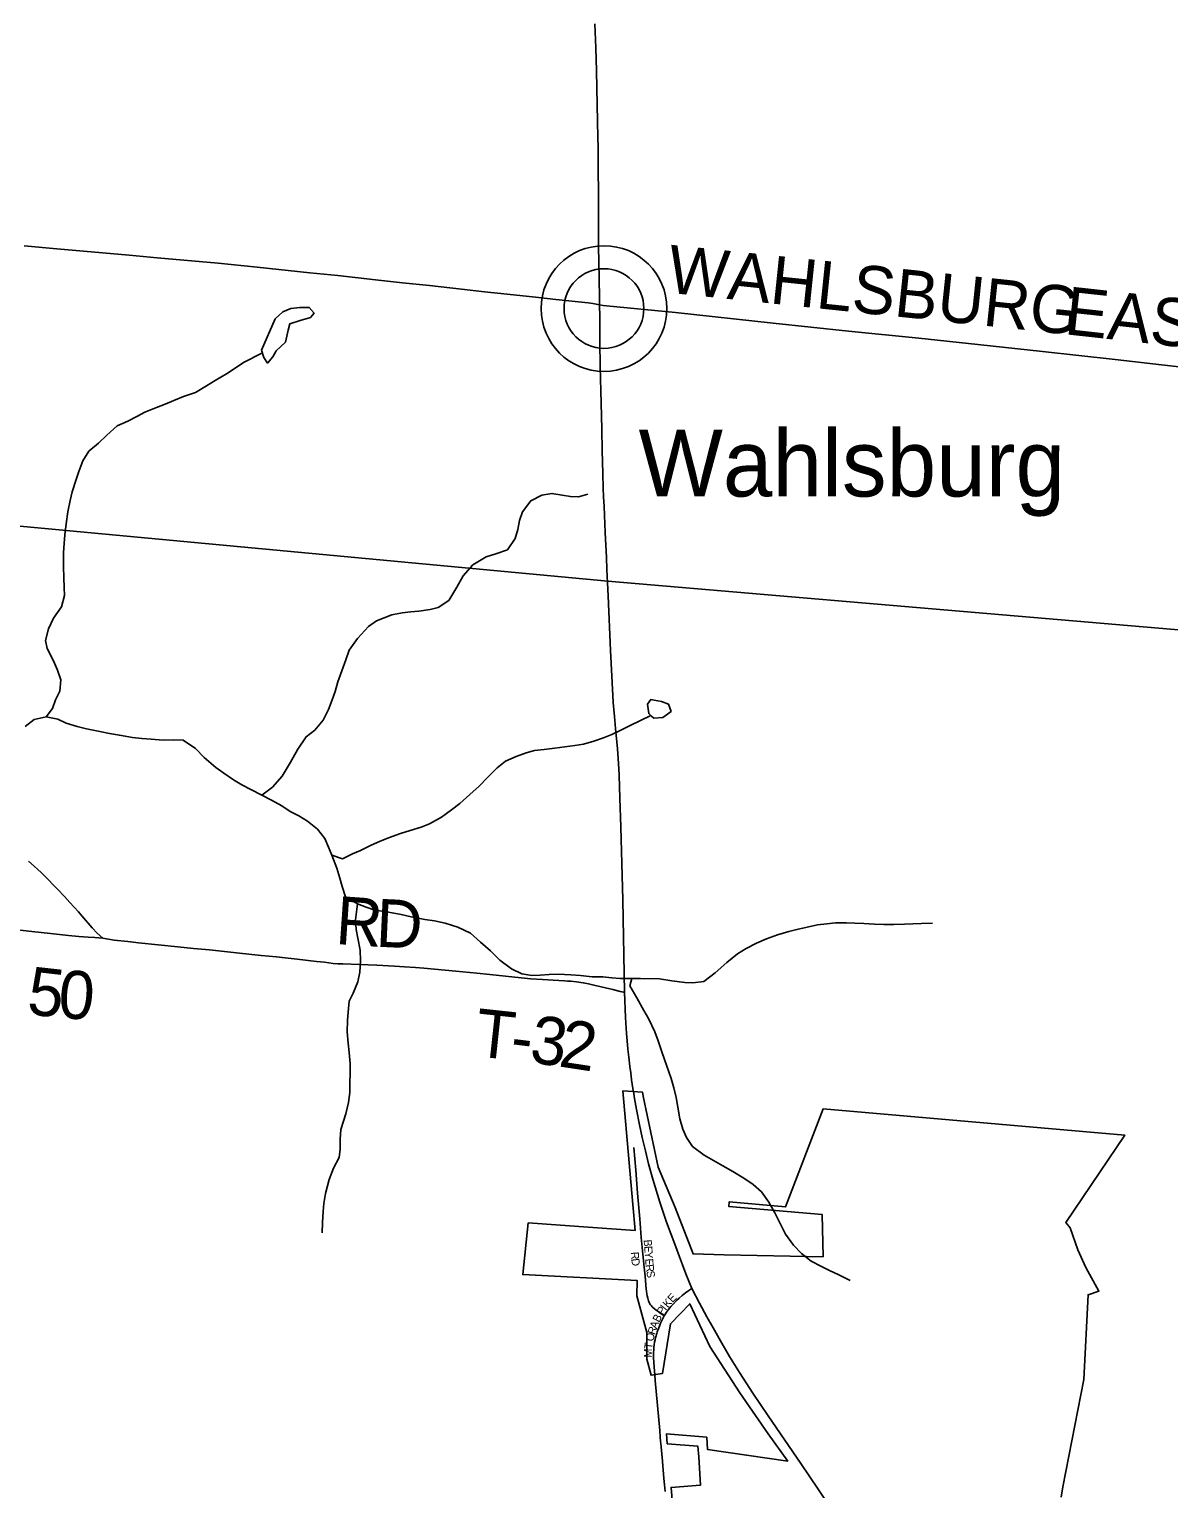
# Model space of a CAD drawing. Extents: x 1451455 to 1749751, y 218250 to 574981.
# Drawn here: x 1565733 to 1572855, y 328437 to 337559 of the extents above; entities that cross this region are included whole.
import ezdxf

# ---------------------------------------------------------------- set-up
doc = ezdxf.new("R2010")
doc.units = 0
for name, color, linetype in [('GM_X_City_Street', 7, 'Continuous'), ('GM_X_City_Street_Text', 7, 'Continuous'), ('GM_X_Corporation', 7, 'Continuous'), ('GM_X_County_Road', 7, 'Continuous'), ('GM_X_County_Road_Text', 7, 'Continuous'), ('GM_X_Minor_Lake', 7, 'Continuous'), ('GM_X_Minor_River', 7, 'Continuous'), ('GM_X_Township', 7, 'Continuous'), ('GM_X_Township_Road', 7, 'Continuous'), ('GM_X_Township_Road_Text', 7, 'Continuous'), ('GM_X_Unincorporated', 7, 'Continuous'), ('GM_X_Unincorporated_Location', 7, 'Continuous'), ('GM_X_Unincorporated_Text', 7, 'Continuous'), ('GM_X_US_Route', 7, 'Continuous')]:
    doc.layers.add(name, color=color, linetype=linetype)

msp = doc.modelspace()

# ---------------------------------------------------------------- linework, layer by layer
at = {"layer": 'GM_X_City_Street'}
for points in [[(1569701.1, 329519), (1569682.5, 329531.4), (1569663.4, 329544.6), (1569651.5, 329553.7), (1569641.4, 329561.3), (1569626.7, 329574.7), (1569621.6, 329580.3), (1569616.6, 329586.7), (1569612.2, 329593.3), (1569607.2, 329602), (1569602.9, 329612.8), (1569600.4, 329621), (1569598.1, 329629.6), (1569595.3, 329642.3), (1569593.3, 329655.8), (1569591, 329672.2), (1569589.6, 329685.3), (1569581.9, 329766.9), (1569576.4, 329822.4), (1569567.9, 329904.4), (1569557.2, 330007.8), (1569548, 330124.4), (1569542.6, 330193.2), (1569535.3, 330285.7), (1569523.4, 330429.1), (1569511, 330570.1)], [(1569701.1, 329519), (1569708.9, 329531.2), (1569715.6, 329541.4), (1569727.9, 329557.1), (1569743.7, 329576.6), (1569759, 329593.3), (1569778.5, 329613.7), (1569794.7, 329629), (1569813.2, 329644.3), (1569835, 329661.9), (1569855.7, 329676.8), (1569873.3, 329689)], [(1569653.3, 329402.2), (1569654.4, 329405.7), (1569658, 329417.6), (1569662.3, 329429.1), (1569667, 329442.4), (1569671.7, 329454.3), (1569678.2, 329471.6), (1569686.1, 329490), (1569694, 329505.8), (1569701.1, 329519)], [(1569644.3, 329114.7), (1569641.8, 329149.3), (1569638.3, 329198), (1569634.4, 329256.9), (1569633.9, 329274.2), (1569634.5, 329289.4), (1569635.7, 329305.6), (1569637.1, 329321.8), (1569638.9, 329337.6), (1569641.7, 329354), (1569644.3, 329367.5), (1569647.9, 329383), (1569650.8, 329393.8), (1569653.3, 329402.2)]]:
    msp.add_lwpolyline(points, dxfattribs=at)
at = {"layer": 'GM_X_Corporation'}
msp.add_lwpolyline([(1569773, 328079.5), (1569744.2, 328445.9), (1569927.2, 328459.7), (1569917.4, 328636.3), (1569910.8, 328703.8), (1569720.7, 328719.3), (1569715.3, 328780), (1569967, 328759.5), (1569972.6, 328681.9), (1570473.8, 328610.8), (1570352, 328781.8), (1570173.6, 329036.5), (1569985.8, 329325.8), (1569861.1, 329593.2), (1569740.2, 329468), (1569691.1, 329157.9), (1569619, 329146.5), (1569591.8, 329247.9), (1569591.8, 329414.9), (1569530.7, 329642.9), (1569532.4, 329738.9), (1568817.4, 329776.3), (1568851.3, 330098.5), (1569255.3, 330070.3), (1569519.6, 330051.8), (1569505.4, 330214.2), (1569443.3, 330924.5), (1569566, 330915.9), (1569571.5, 330881.3), (1569663.8, 330447), (1569770.4, 330195.7), (1569881.9, 329905.4), (1570075.8, 329898.6), (1570693.7, 329887.8), (1570689.1, 330150.8), (1570104.3, 330202), (1570106.3, 330229.9), (1570459.9, 330198.9), (1570695.4, 330812.3), (1572579.2, 330647.5), (1572211.2, 330102), (1572238.9, 330069), (1572286.4, 329931), (1572335.6, 329820.5), (1572417.5, 329672.7), (1572350.4, 329649.5), (1572322.7, 329121.3), (1572192.2, 328449.8), (1572182, 328385.6)], dxfattribs=at)
at = {"layer": 'GM_X_County_Road'}
for points in [[(1565702.4, 336204.8), (1565905.9, 336186.4), (1566358.7, 336145.5), (1566532, 336130.1), (1566914.5, 336096.3), (1567158.3, 336071.6), (1567487.3, 336037), (1567661.6, 336018.7), (1567897.2, 335992.9), (1568066.4, 335974.3), (1568235.4, 335955.8), (1568434.2, 335933.2), (1568578.1, 335917.3), (1568720.3, 335902.1), (1568897.8, 335883.4), (1569023.8, 335869.5), (1569225.5, 335847.5), (1569256.2, 335843.9), (1569264.9, 335842.4), (1569296.9, 335835.5)], [(1569296.9, 335835.5), (1569319.2, 335832.3), (1569341.1, 335829.7), (1569772.3, 335787.9), (1570382.2, 335721.3), (1570852.2, 335672.2), (1571292.9, 335627.1), (1571661.5, 335587.9), (1572066.1, 335545.4), (1572519.4, 335494.7), (1572936.7, 335446.6), (1573361.3, 335405.2), (1573841.5, 335359.7), (1574425.7, 335301), (1574732.6, 335270.7), (1574927, 335256.1)], [(1569676.9, 328759.1), (1569673.4, 328801.6), (1569644.3, 329114.7)], [(1569681.5, 328700.7), (1569680.1, 328718.8), (1569678.8, 328735.2), (1569676.9, 328759.1)], [(1569706.4, 328420.5), (1569702.7, 328462.6), (1569699.4, 328501.2), (1569687.8, 328634.8), (1569684.2, 328673.7), (1569681.5, 328700.7)]]:
    msp.add_lwpolyline(points, dxfattribs=at)
at = {"layer": 'GM_X_Minor_Lake'}
for points in [[(1567184.9, 335552.6), (1567200.2, 335506.2), (1567221.6, 335471.8), (1567256.3, 335511.4), (1567276.9, 335549.1), (1567333.8, 335602.3), (1567351.1, 335678.2), (1567361.7, 335718.1), (1567426.1, 335737.1), (1567490.4, 335756.1), (1567512.9, 335783.8), (1567483.5, 335820.3), (1567423.4, 335819.3), (1567367.3, 335812.2), (1567318.9, 335792.9), (1567270.1, 335747.6)], [(1567270.1, 335747.6), (1567184.9, 335552.6)], [(1569635.6, 333252.6), (1569693.7, 333257.6), (1569744.4, 333294.9), (1569729.1, 333341.2), (1569685.3, 333358), (1569639.4, 333364.7), (1569617.5, 333369.1), (1569597, 333341.3)], [(1569597, 333341.3), (1569605.1, 333282.1), (1569621, 333265.8), (1569635.6, 333252.6)]]:
    msp.add_lwpolyline(points, dxfattribs=at)
at = {"layer": 'GM_X_Minor_River'}
for points in [[(1565838.8, 333261.7), (1565879.6, 333313.1), (1565898.5, 333366.9), (1565925.4, 333422.6), (1565930.6, 333492.7), (1565909.5, 333553.1), (1565884.5, 333611.6), (1565845.7, 333688.4), (1565834.5, 333738.7), (1565853.7, 333810.5), (1565884.8, 333878.2), (1565936, 333949.5), (1565953.1, 334019.3), (1565951.9, 334069.5), (1565948.9, 334129.6), (1565948.1, 334201.8), (1565947.4, 334288), (1565952.4, 334344), (1565955.2, 334398.1), (1565964.4, 334468.1), (1565975.6, 334542), (1565988.8, 334614), (1566001.6, 334667.9), (1566026.9, 334743.6), (1566043.7, 334795.4), (1566068.8, 334861.2), (1566105.8, 334920.7), (1566166.7, 334971.8), (1566217.5, 335021.1), (1566282.5, 335080.2), (1566349.1, 335109.2), (1566405.6, 335138.3), (1566456.1, 335165.5), (1566528.6, 335194.4), (1566583, 335215.6), (1566637.4, 335238.8), (1566697.8, 335263.8), (1566772.3, 335288.7), (1566841, 335329.7), (1566895.6, 335362.9), (1566966.4, 335405.8), (1567021, 335441), (1567071.6, 335476.3), (1567190.5, 335535.6)], [(1567187.9, 332771), (1567185.9, 332771), (1567252.8, 332822), (1567314, 332891.2), (1567363.3, 332974.6), (1567412.8, 333059.9), (1567464, 333137.3), (1567518.7, 333178.5), (1567569.8, 333239.8), (1567602.9, 333307.3), (1567625.9, 333367.1), (1567644.7, 333418.9), (1567661.7, 333480.8), (1567686.8, 333548.5), (1567712, 333618.2), (1567733, 333678), (1567784.2, 333751.3), (1567853.5, 333826.4), (1567904.1, 333861.6), (1567998.7, 333898.2), (1568063, 333911.1), (1568117.2, 333918.3), (1568167.3, 333921.5), (1568239.5, 333932.3), (1568289.7, 333945.6), (1568356.5, 333988.6), (1568405.9, 334072), (1568445, 334143.5), (1568506.2, 334210.6), (1568589.1, 334261.4), (1568649.4, 334280.5), (1568721.9, 334305.3), (1568769.1, 334376.7), (1568786, 334432.6), (1568796.9, 334488.5), (1568815.8, 334542.3), (1568866.9, 334611.6), (1568937.6, 334646.5), (1568999.8, 334657.6), (1569063.7, 334646.5), (1569115.6, 334637.7), (1569165.6, 334636.9), (1569223.9, 334652)], [(1565707.7, 333201.7), (1565764.4, 333244.8), (1565838.8, 333261.7), (1565912.6, 333246.5), (1565964.2, 333221.6), (1566033.9, 333200.4), (1566091.7, 333185.5), (1566173.6, 333170.1), (1566235.4, 333157.1), (1566297.3, 333146.1), (1566379.1, 333132.7), (1566437.1, 333125.8), (1566495, 333120.8), (1566571, 333115.6), (1566635.1, 333118.6), (1566695.1, 333115.6), (1566772.3, 333064.2), (1566827.4, 333007.2), (1566898.5, 332944), (1566950, 332909.1), (1567009.3, 332868), (1567060.9, 332837.1), (1567118.5, 332808.2), (1567187.9, 332771), (1567247.5, 332740), (1567311, 332704.9), (1567364.4, 332669.9), (1567418, 332643), (1567471.5, 332610.1), (1567534.8, 332559), (1567579.9, 332502.1), (1567603, 332447.7), (1567624.2, 332397.2), (1567655, 332316.6), (1567674, 332254.1), (1567689.1, 332201.8), (1567710.1, 332137.3), (1567785.5, 332092), (1567839.2, 332071.1), (1567892.9, 332054.2), (1567978.8, 332040.8), (1568058.6, 332025.5), (1568120.4, 332012.5), (1568206.2, 331995.1), (1568266.1, 331986.1)], [(1567624.2, 332397.2), (1567691.9, 332374.1), (1567752.5, 332405.2), (1567802.9, 332426.4), (1567869.4, 332459.4), (1567921.8, 332482.6), (1567978.3, 332505.7), (1568052.8, 332532.6), (1568113.1, 332551.7), (1568183.5, 332572.6), (1568233.9, 332591.8), (1568310.6, 332634.6), (1568371.4, 332679.8), (1568424, 332719), (1568487, 332776.1), (1568545.9, 332827.2), (1568598.9, 332884.5), (1568657.8, 332941.7), (1568710.6, 332984.9), (1568777.1, 333013.9), (1568839.5, 333036.9), (1568891.8, 333050.1), (1568951.9, 333057.2), (1569018.1, 333066.1), (1569080.3, 333073.1), (1569142.5, 333082.2), (1569196.7, 333091.3), (1569261, 333110.3), (1569321.4, 333129.4), (1569373.7, 333150.6), (1569426.2, 333175.8), (1569488.7, 333206.8), (1569616.8, 333270)], [(1567785.5, 332092), (1567771.8, 331992), (1567776.9, 331931.8), (1567786, 331877.6), (1567800.8, 331803.2), (1567803.7, 331737), (1567798.6, 331665), (1567787.6, 331605), (1567758.5, 331535.4), (1567733.6, 331483.7), (1567726.5, 331415.6), (1567721.7, 331363.6), (1567720.5, 331293.5), (1567727.4, 331221.3), (1567732.5, 331163.1), (1567739.4, 331094.8), (1567736.5, 330914.5), (1567729.4, 330850.5), (1567712.3, 330780.6), (1567680.7, 330683), (1567675.7, 330622.9), (1567676.7, 330558.8), (1567669.8, 330506.8), (1567634.8, 330441.2), (1567607.6, 330369.5), (1567584.2, 330281.7), (1567575.2, 330219.8), (1567570.4, 330169.7), (1567565.3, 330101.7), (1567564.2, 330037.6)], [(1568266.1, 331986.1), (1568332, 331973), (1568411.6, 331947.7), (1568491.1, 331910.3), (1568554.2, 331853.2), (1568615.4, 331798.1), (1568674.5, 331741), (1568747.7, 331685.8), (1568811.2, 331654.7), (1568873.1, 331645.7), (1568925.2, 331646.8), (1568983.3, 331651.9), (1569039.4, 331653), (1569117.4, 331649.8), (1569177.3, 331644.8), (1569251.3, 331637.6), (1569317.3, 331636.5), (1569373.3, 331629.6), (1569425.3, 331626.8), (1569499.3, 331625.6), (1569553.4, 331626.7), (1569671.4, 331624.8), (1569749.3, 331611.5), (1569829.2, 331600.2), (1569879.2, 331599.4), (1569949.4, 331608.3), (1570020.3, 331661.3), (1570093.4, 331726.2), (1570160.3, 331781.3), (1570212.9, 331814.5), (1570277.5, 331847.5), (1570340, 331874.5), (1570408.4, 331899.5), (1570480.8, 331920.4), (1570531, 331931.6), (1570659.6, 331961.6), (1570717.8, 331968.7), (1570771.9, 331973.8), (1570840, 331974.7), (1570892, 331971.9), (1570948, 331969), (1571016, 331965.9), (1571074, 331962.9), (1571136, 331963.9), (1571202.1, 331964.9), (1571254.2, 331968), (1571308.3, 331969.2), (1571378.4, 331972.1)], [(1569499.3, 331625.6), (1569486.5, 331579.7), (1569529.4, 331504.9), (1569574.1, 331426), (1569603.4, 331375.4), (1569642.1, 331292.6), (1569663.2, 331236.2), (1569688, 331161.6), (1569714.8, 331085.1), (1569745.4, 331000.4), (1569762.5, 330944), (1569775.6, 330881.7), (1569786.6, 330821.4), (1569799.4, 330749), (1569818.4, 330684.6), (1569839.6, 330632.2), (1569878.7, 330575.4), (1569951.9, 330522.2), (1570066.9, 330456.2), (1570130.4, 330421.1), (1570199.8, 330377.9), (1570257.2, 330338.9), (1570308.5, 330294), (1570355.5, 330229.1), (1570392.5, 330162.4), (1570458.4, 330029.1), (1570509.3, 329960.1), (1570558.5, 329907.2), (1570619.8, 329860.2), (1570683.3, 329827.1), (1570735, 329802.2), (1570792.6, 329775.2), (1570864, 329738)]]:
    msp.add_lwpolyline(points, dxfattribs=at)
at = {"layer": 'GM_X_Township'}
for points in [[(1574819.6, 333643.3), (1569349.9, 334108.4), (1564692.9, 334544.3), (1561710.5, 334829.1), (1560290.4, 334939.9), (1558236.5, 335128.6), (1557643.7, 335187.1), (1555817.4, 335367.5), (1555957.4, 337079), (1556056.8, 338294.5), (1556085.9, 338525.8), (1556107.1, 338825.9), (1556113.4, 338952.6), (1556115.1, 338987.1), (1556138.9, 339160.3), (1556156.6, 339438.4), (1556369.7, 341995.8), (1556372.4, 342028.5), (1556865.9, 347670.3), (1557337.4, 353299.2)], [(1574819.6, 333643.3), (1569349.9, 334108.4), (1564692.9, 334544.3)]]:
    msp.add_lwpolyline(points, dxfattribs=at)
at = {"layer": 'GM_X_Township_Road'}
for points in [[(1566192.7, 331878.4), (1566158.2, 331910.1), (1566127.5, 331941.9), (1566062.1, 332017.8), (1566040.5, 332042.5), (1565988.1, 332101.1), (1565953.2, 332138.6), (1565909.8, 332185), (1565827.5, 332269.7), (1565807.7, 332288.9), (1565787.1, 332308.1), (1565763.3, 332329.2), (1565728.2, 332360.2)], [(1565417.8, 331958.4), (1565459.2, 331954), (1565748.9, 331920.7), (1565866.4, 331907.3), (1565978.9, 331894.5), (1566042.9, 331888.4), (1566102.6, 331884.1), (1566142.7, 331882.1), (1566192.7, 331878.4)], [(1569096.7, 331610.6), (1569078.4, 331612.1), (1569007.7, 331615), (1568940.8, 331619.1), (1568868, 331625), (1568806.6, 331630.2), (1568708.7, 331640.1), (1568611, 331651), (1568529.7, 331660.2), (1568399.1, 331672.8), (1568199.8, 331690.8), (1568147.5, 331695.1), (1568078.5, 331699.9), (1568016.2, 331704.2), (1567905.5, 331709.4), (1567693.2, 331716.9), (1567661.4, 331718.6), (1567633.1, 331720.8), (1567606.3, 331724.1), (1567579, 331727.5), (1567529.1, 331733.2), (1567408.6, 331746.9), (1567333.5, 331755), (1567279, 331761), (1567183.7, 331770.9), (1567047.9, 331785.4), (1566860.7, 331804.6), (1566759.5, 331814.3), (1566661.5, 331824.1), (1566415.9, 331849.7), (1566350.2, 331856.7), (1566263.9, 331866.1), (1566217.2, 331873.4), (1566192.7, 331878.4)], [(1569453.2, 331540.1), (1569446.7, 331541.1), (1569438.3, 331542.9), (1569425.3, 331545.9), (1569381.3, 331557.1), (1569262.2, 331585.5), (1569227.6, 331593.3), (1569195.4, 331599.4), (1569153.6, 331605), (1569116.9, 331609), (1569096.7, 331610.6)]]:
    msp.add_lwpolyline(points, dxfattribs=at)
at = {"layer": 'GM_X_Unincorporated'}
for radius in [392.8, 249]:
    msp.add_circle((1569324.9, 335812.6), radius, dxfattribs=at)
at = {"layer": 'GM_X_Unincorporated_Location'}
msp.add_line((1569324.9, 335812.6), (1569324.9, 335812.6), dxfattribs=at)
at = {"layer": 'GM_X_US_Route'}
for points in [[(1569515.4, 330877.3), (1569510.9, 330906.9), (1569505.9, 330939.8), (1569497.5, 330992.6), (1569492, 331036.7), (1569487.1, 331075.7), (1569479.9, 331134.4), (1569474.6, 331184.1), (1569469.9, 331237), (1569466.7, 331282.9), (1569459.8, 331382), (1569453.2, 331540.1), (1569442, 332117.6), (1569436.2, 332343.9), (1569429.9, 332573.4), (1569425, 332753.8), (1569420.2, 332897.8), (1569418.2, 332936.3), (1569413.7, 333000.6), (1569408.6, 333061.1), (1569396.1, 333188.6), (1569389.8, 333263.9), (1569382.7, 333350.3), (1569379.8, 333394.7), (1569365.8, 333676.6), (1569350.8, 334017.5), (1569347.2, 334099.7), (1569343.5, 334182.2), (1569340.2, 334257.8), (1569333.4, 334414), (1569325.4, 334576.4), (1569323, 334636.3), (1569320.8, 334691.1), (1569318.2, 334781.1), (1569314.6, 334924.9), (1569311.4, 335059.3), (1569307.4, 335220.6), (1569302, 335450.2), (1569300.1, 335603.8), (1569299, 335689.6), (1569298.1, 335759.7), (1569296.9, 335835.5), (1569296.5, 335883.9), (1569292.3, 336107.6), (1569291.5, 336196.8), (1569290.8, 336269.7), (1569291, 336365.6), (1569290.6, 336470.7), (1569289.6, 336743.5), (1569288.7, 336822), (1569287.3, 336881.3), (1569282.6, 337085.3), (1569277.7, 337297.6), (1569273.2, 337442.8), (1569268.6, 337592)], [(1569797.7, 329886.2), (1569773.3, 329950.3), (1569714.9, 330103.5), (1569673.8, 330228.3), (1569629.9, 330373), (1569604.2, 330468.2), (1569584.2, 330549), (1569563.5, 330632.4), (1569547.5, 330711.4), (1569527.7, 330807.3), (1569515.4, 330877.3)], [(1569873.3, 329689), (1569854.8, 329733.9), (1569836.3, 329780.9), (1569814.9, 329836.5), (1569797.7, 329886.2)], [(1570554.1, 328595.6), (1570351.8, 328893.5), (1570255.7, 329034.9), (1570171.7, 329164.6), (1570109.1, 329265.1), (1570052.9, 329361.8), (1570008, 329442.3), (1569968.2, 329511.9), (1569921.4, 329598.1), (1569873.3, 329689)], [(1570888, 328100.5), (1570765.3, 328282.2), (1570662.4, 328434.3), (1570554.1, 328595.6)]]:
    msp.add_lwpolyline(points, dxfattribs=at)

# ---------------------------------------------------------------- texts
at = {"layer": 'GM_X_City_Street_Text'}
for s, rotation, p in [('B', 274.4248, (1569572.9, 329992.8)), ('E', 274.43123, (1569575.9, 329953.3)), ('Y', 274.43057, (1569578.6, 329918.2)), ('R', 274.30279, (1569492.2, 329916.3)), ('D', 276.97713, (1569495.4, 329874.3)), ('E', 274.44374, (1569582, 329874.4)), ('R', 276.55454, (1569585, 329837.3)), ('S', 278.05672, (1569589.6, 329796.5)), ('E', 46.67133, (1569752.7, 329597.7)), ('P', 58.49272, (1569693.5, 329519.3)), ('I', 52.01957, (1569711.1, 329548.1)), ('K', 48.93641, (1569724.2, 329564.9)), ('A', 70.09624, (1569655, 329433.7)), ('B', 62.75611, (1569669.3, 329473.6)), ('O', 75.40717, (1569632, 329354.7)), ('R', 71.93752, (1569642.9, 329396.5)), ('M', 88.56084, (1569624.5, 329257)), ('T', 83.04273, (1569625.7, 329308.5))]:
    msp.add_text(s, height=50, rotation=rotation, dxfattribs=at).set_placement(p)
at = {"layer": 'GM_X_County_Road_Text'}
for s, rotation, p in [('WAHLSBURG', 354.04195, (1569712.3, 335913.2)), ('EAST', 353.71469, (1572195.6, 335653.4))]:
    msp.add_text(s, height=300, rotation=rotation, dxfattribs=at).set_placement(p)
at = {"layer": 'GM_X_Township_Road_Text'}
for s, rotation, p in [('R', 356.10181, (1567642.2, 331842.4)), ('D', 357.372, (1567895.1, 331825.3)), ('5', 353.60579, (1565712.8, 331404.4)), ('0', 355.47656, (1565907.1, 331382.8)), ('T', 353.82971, (1568509.7, 331141.9)), ('3', 352.14624, (1568852.8, 331103.1)), ('2', 351.29657, (1569034.7, 331078)), ('-', 353.03183, (1568731.7, 331117.9))]:
    msp.add_text(s, height=300, rotation=rotation, dxfattribs=at).set_placement(p)
at = {"layer": 'GM_X_Unincorporated_Text'}
msp.add_text('Wahlsburg', height=417, rotation=0.00001, dxfattribs=at).set_placement((1569541.5, 334638.3))

doc.saveas('drawing.dxf')
